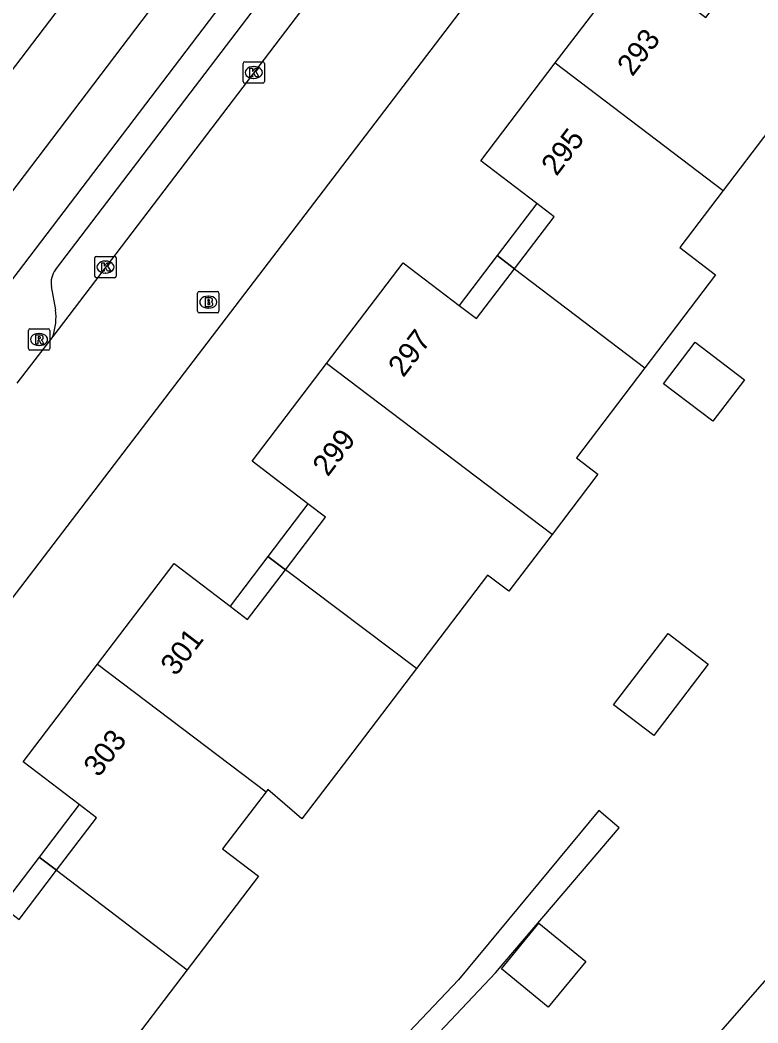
# Model space of a CAD drawing. Extents: x 158474 to 159560, y 388525 to 389605.
# Drawn here: x 158748.05 to 158782.6, y 388916.46 to 388963.42 of the extents above; entities that cross this region are included whole.
import ezdxf

# ---------------------------------------------------------------- set-up
doc = ezdxf.new("R2010")
doc.units = 0
for name, color, linetype in [('IMGEO_Brandkraan', 7, 'Continuous'), ('IMGEO_Kolk', 7, 'Continuous'), ('IMGEO_Pand', 7, 'Continuous'), ('IMGEO_Pand_nummerreeks', 7, 'Continuous'), ('IMGEO_Pand_overbouw', 7, 'Continuous'), ('IMGEO_Rijbaan_lokaal_gesloten', 7, 'Continuous'), ('IMGEO_Rijbaan_lokaal_open', 7, 'Continuous'), ('IMGEO_Rioolput', 7, 'Continuous'), ('IMGEO_Voetpad_open', 7, 'Continuous')]:
    doc.layers.add(name, color=color, linetype=linetype)

msp = doc.modelspace()

# ---------------------------------------------------------------- linework, layer by layer
at = {"layer": 'IMGEO_Brandkraan'}
for p, q in [((158756.362, 388949.789), (158756.362, 388950.641)), ((158756.437, 388950.715), (158757.289, 388950.715)), ((158756.85, 388950.495), (158756.875, 388950.495)), ((158757.363, 388950.641), (158757.363, 388949.789)), ((158757.289, 388949.715), (158756.437, 388949.715)), ((158756.873, 388949.935), (158756.848, 388949.935))]:
    msp.add_line(p, q, dxfattribs=at)
for points in [[(158756.362, 388949.789), (158756.362, 388950.641)], [(158756.437, 388950.715), (158757.289, 388950.715)], [(158757.363, 388950.641), (158757.363, 388949.789)], [(158756.71, 388950.415), (158756.71, 388950.015), (158756.923, 388950.015)], [(158756.941, 388950.415), (158756.71, 388950.415)], [(158756.889, 388950.334), (158756.835, 388950.334), (158756.835, 388950.258)], [(158756.835, 388950.258), (158756.888, 388950.258)], [(158756.897, 388950.182), (158756.835, 388950.182), (158756.835, 388950.101)], [(158756.835, 388950.101), (158756.897, 388950.101)], [(158757.289, 388949.715), (158756.437, 388949.715)]]:
    msp.add_lwpolyline(points, dxfattribs=at)
for centre, radius, start, end in [((158756.439, 388950.639), 0.0765, 91.552, 178.448), ((158756.439, 388950.639), 0.0765, 91.552, 178.448), ((158757.287, 388950.639), 0.0765, 1.552, 88.448), ((158757.287, 388950.639), 0.0765, 1.552, 88.448), ((158756.89, 388950.296), 0.0379, 267.8285, 90.9355), ((158756.898, 388950.141), 0.0404, 269.8759, 90.5077), ((158756.929, 388950.266), 0.251, 268.6676, 293.5347), ((158756.945, 388950.27), 0.145, 59.4692, 91.5367), ((158756.97, 388950.317), 0.0922, 285.5137, 58.1501), ((158756.975, 388950.125), 0.105, 301.3115, 78.989), ((158756.439, 388949.791), 0.0765, 181.552, 268.448), ((158756.439, 388949.791), 0.0765, 181.552, 268.448), ((158757.287, 388949.791), 0.0765, 271.552, 358.448), ((158757.287, 388949.791), 0.0765, 271.552, 358.448)]:
    msp.add_arc(centre, radius, start, end, dxfattribs=at)
for centre, major_axis, ratio, start_param, end_param in [((158756.849, 388950.215), (-0.387, 0.002), 0.722429, 4.712389, 7.853982), ((158756.874, 388950.215), (-0.39, 0.002), 0.717154, 1.570796, 4.712389)]:
    msp.add_ellipse(centre, major_axis=major_axis, ratio=ratio, start_param=start_param, end_param=end_param, dxfattribs=at)
at = {"layer": 'IMGEO_Kolk'}
for p, q in [((158758.493, 388960.545), (158758.493, 388961.397)), ((158758.568, 388961.471), (158759.42, 388961.471)), ((158759.494, 388961.397), (158759.494, 388960.545)), ((158758.981, 388961.251), (158759.006, 388961.251)), ((158759.42, 388960.471), (158758.568, 388960.471)), ((158759.004, 388960.691), (158758.979, 388960.691)), ((158751.626, 388952.358), (158752.478, 388952.358)), ((158751.551, 388951.432), (158751.551, 388952.284)), ((158752.039, 388952.138), (158752.064, 388952.138)), ((158752.552, 388952.284), (158752.552, 388951.432)), ((158752.062, 388951.578), (158752.037, 388951.578)), ((158752.478, 388951.358), (158751.626, 388951.358))]:
    msp.add_line(p, q, dxfattribs=at)
for points in [[(158758.493, 388960.545), (158758.493, 388961.397)], [(158758.568, 388961.471), (158759.42, 388961.471)], [(158759.494, 388961.397), (158759.494, 388960.545)], [(158758.814, 388961.171), (158758.937, 388961.171), (158758.937, 388961.02), (158759.067, 388961.171), (158759.231, 388961.171), (158759.085, 388961.02), (158759.238, 388960.771), (158759.086, 388960.771), (158759.001, 388960.935), (158758.937, 388960.868), (158758.937, 388960.771), (158758.814, 388960.771), (158758.814, 388961.171)], [(158759.42, 388960.471), (158758.568, 388960.471)], [(158751.626, 388952.358), (158752.478, 388952.358)], [(158751.551, 388951.432), (158751.551, 388952.284)], [(158751.872, 388952.058), (158751.995, 388952.058), (158751.995, 388951.907), (158752.125, 388952.058), (158752.289, 388952.058), (158752.143, 388951.907), (158752.296, 388951.658), (158752.144, 388951.658), (158752.059, 388951.822), (158751.995, 388951.755), (158751.995, 388951.658), (158751.872, 388951.658), (158751.872, 388952.058)], [(158752.552, 388952.284), (158752.552, 388951.432)], [(158752.478, 388951.358), (158751.626, 388951.358)]]:
    msp.add_lwpolyline(points, dxfattribs=at)
for centre, start, end in [((158758.57, 388961.395), 91.552, 178.448), ((158758.57, 388961.395), 91.552, 178.448), ((158759.418, 388961.395), 1.552, 88.448), ((158759.418, 388961.395), 1.552, 88.448), ((158758.57, 388960.547), 181.552, 268.448), ((158758.57, 388960.547), 181.552, 268.448), ((158759.418, 388960.547), 271.552, 358.448), ((158759.418, 388960.547), 271.552, 358.448), ((158751.628, 388952.282), 91.552, 178.448), ((158751.628, 388952.282), 91.552, 178.448), ((158752.476, 388952.282), 1.552, 88.448), ((158752.476, 388952.282), 1.552, 88.448), ((158751.628, 388951.434), 181.552, 268.448), ((158751.628, 388951.434), 181.552, 268.448), ((158752.476, 388951.434), 271.552, 358.448), ((158752.476, 388951.434), 271.552, 358.448)]:
    msp.add_arc(centre, 0.0765, start, end, dxfattribs=at)
for centre, major_axis, ratio, start_param, end_param in [((158758.98, 388960.971), (-0.387, 0.002), 0.722429, 4.712389, 7.853982), ((158759.005, 388960.971), (-0.39, 0.002), 0.717154, 1.570796, 4.712389), ((158752.038, 388951.858), (-0.387, 0.002), 0.722429, 4.712389, 7.853982), ((158752.063, 388951.858), (-0.39, 0.002), 0.717154, 1.570796, 4.712389)]:
    msp.add_ellipse(centre, major_axis=major_axis, ratio=ratio, start_param=start_param, end_param=end_param, dxfattribs=at)
at = {"layer": 'IMGEO_Pand'}
for points in [[(158773.114, 388961.419), (158776.723, 388966.159), (158779.341, 388964.166), (158780.164, 388963.54), (158781.913, 388965.838)], [(158771.206, 388951.775), (158773.06, 388954.209), (158772.244, 388954.83), (158769.619, 388956.828), (158773.114, 388961.419)], [(158773.114, 388961.419), (158780.979, 388955.451)], [(158788.034, 388961.214), (158784.805, 388956.973), (158783.117, 388958.259), (158780.979, 388955.451)], [(158780.979, 388955.451), (158778.937, 388952.768), (158780.618, 388951.488), (158777.302, 388947.133)], [(158762.404, 388947.346), (158765.993, 388952.06), (158768.616, 388950.063), (158769.43, 388949.443), (158771.206, 388951.775)], [(158771.206, 388951.775), (158777.302, 388947.133)], [(158780.485, 388944.638), (158778.179, 388946.393), (158779.66, 388948.338), (158781.966, 388946.583), (158780.485, 388944.638)], [(158760.479, 388937.686), (158762.352, 388940.146), (158761.531, 388940.77), (158758.914, 388942.762), (158762.404, 388947.346)], [(158772.959, 388939.334), (158762.404, 388947.346)], [(158777.302, 388947.133), (158774.101, 388942.928), (158775.11, 388942.16), (158772.959, 388939.334)], [(158772.959, 388939.334), (158770.937, 388936.677), (158769.941, 388937.435), (158766.609, 388933.058)], [(158751.679, 388933.268), (158755.266, 388937.979), (158757.887, 388935.984), (158758.707, 388935.359), (158760.479, 388937.686)], [(158766.609, 388933.058), (158760.479, 388937.686)], [(158780.27, 388933.267), (158777.72, 388929.924), (158775.842, 388931.356), (158778.392, 388934.699), (158780.27, 388933.267)], [(158749.76, 388923.608), (158751.633, 388926.068), (158750.819, 388926.688), (158748.193, 388928.688), (158751.679, 388933.268)], [(158751.679, 388933.268), (158759.572, 388927.285)], [(158766.609, 388933.058), (158763.377, 388928.813), (158761.244, 388926.012), (158759.651, 388927.389), (158759.572, 388927.285)], [(158759.572, 388927.285), (158757.534, 388924.608), (158759.21, 388923.332), (158755.875, 388918.951)], [(158740.932, 388919.193), (158744.55, 388923.947), (158747.197, 388921.932), (158748.012, 388921.312), (158749.76, 388923.608)], [(158749.76, 388923.608), (158755.875, 388918.951)], [(158774.536, 388919.331), (158772.785, 388917.2), (158770.595, 388919), (158772.346, 388921.13), (158774.536, 388919.331)], [(158755.875, 388918.951), (158752.639, 388914.701), (158750.955, 388915.984), (158748.824, 388913.185)], [(158779.654, 388910.181), (158779.839, 388910.393), (158782.017, 388912.883), (158779.787, 388914.833), (158783.238, 388918.777)]]:
    msp.add_lwpolyline(points, dxfattribs=at)
at = {"layer": 'IMGEO_Pand_overbouw'}
for points in [[(158770.391, 388952.396), (158771.206, 388951.775), (158773.06, 388954.209), (158772.244, 388954.83)], [(158771.206, 388951.775), (158770.391, 388952.396), (158768.616, 388950.063), (158769.43, 388949.443)], [(158759.656, 388938.308), (158760.479, 388937.686), (158762.352, 388940.146), (158761.531, 388940.77)], [(158760.479, 388937.686), (158759.656, 388938.308), (158757.887, 388935.984), (158758.707, 388935.359)], [(158748.946, 388924.228), (158749.76, 388923.608), (158751.633, 388926.068), (158750.819, 388926.688)], [(158749.76, 388923.608), (158748.946, 388924.228), (158747.197, 388921.932), (158748.012, 388921.312)]]:
    msp.add_lwpolyline(points, close=True, dxfattribs=at)
at = {"layer": 'IMGEO_Rijbaan_lokaal_gesloten'}
for points in [[(158654.546, 388838.744), (158652.694, 388840.633), (158668.364, 388856.424), (158683.318, 388872.712), (158697.002, 388889.186), (158717.328, 388915.448), (158737.178, 388941.567), (158754.114, 388963.852), (158766.121, 388979.65), (158778.301, 388995.677), (158798.192, 389021.851), (158809.433, 389036.528), (158811.777, 389039.288), (158814.069, 389041.449), (158818.297, 389044.22), (158821.97, 389045.718)], [(158769.87, 388990.274), (158716.222, 388919.791), (158714.484, 388917.523)], [(158725.749, 388922.405), (158730.616, 388928.858), (158776.401, 388989.012)]]:
    msp.add_lwpolyline(points, dxfattribs=at)
at = {"layer": 'IMGEO_Rijbaan_lokaal_open'}
for points in [[(158785.644, 388986.089), (158736.904, 388922.269)], [(158772.125, 388978.207), (158749.582, 388948.613)], [(158749.582, 388948.613), (158747.906, 388946.414)]]:
    msp.add_lwpolyline(points, dxfattribs=at)
at = {"layer": 'IMGEO_Rioolput'}
for p, q in [((158748.439, 388948.04), (158748.439, 388948.892)), ((158748.514, 388948.966), (158749.366, 388948.966)), ((158748.927, 388948.746), (158748.952, 388948.746)), ((158749.44, 388948.892), (158749.44, 388948.04)), ((158748.95, 388948.186), (158748.925, 388948.186)), ((158749.366, 388947.966), (158748.514, 388947.966))]:
    msp.add_line(p, q, dxfattribs=at)
for points in [[(158748.439, 388948.04), (158748.439, 388948.892)], [(158748.514, 388948.966), (158749.366, 388948.966)], [(158749.028, 388948.664), (158748.776, 388948.666), (158748.776, 388948.266)], [(158749.44, 388948.892), (158749.44, 388948.04)], [(158748.776, 388948.266), (158748.9, 388948.266), (158748.9, 388948.428), (158748.911, 388948.428)], [(158748.954, 388948.585), (158748.9, 388948.585), (158748.9, 388948.504)], [(158748.9, 388948.504), (158748.952, 388948.504)], [(158748.958, 388948.399), (158749.029, 388948.266), (158749.169, 388948.266), (158749.104, 388948.392)], [(158749.366, 388947.966), (158748.514, 388947.966)]]:
    msp.add_lwpolyline(points, dxfattribs=at)
for centre, radius, start, end in [((158748.516, 388948.89), 0.0765, 91.552, 178.448), ((158748.516, 388948.89), 0.0765, 91.552, 178.448), ((158749.027, 388948.554), 0.109, 350.3612, 89.416), ((158749.364, 388948.89), 0.0765, 1.552, 88.448), ((158749.364, 388948.89), 0.0765, 1.552, 88.448), ((158748.91, 388948.375), 0.0533, 26.0293, 88.6989), ((158748.936, 388948.693), 0.19, 274.7715, 282.9687), ((158748.96, 388948.489), 0.0964, 77.0061, 93.1865), ((158748.974, 388948.546), 0.0378, 276.6634, 79.6772), ((158749.025, 388948.554), 0.112, 277.5842, 350.9817), ((158749.009, 388948.339), 0.108, 29.5134, 73.7905), ((158748.516, 388948.042), 0.0765, 181.552, 268.448), ((158748.516, 388948.042), 0.0765, 181.552, 268.448), ((158749.364, 388948.042), 0.0765, 271.552, 358.448), ((158749.364, 388948.042), 0.0765, 271.552, 358.448)]:
    msp.add_arc(centre, radius, start, end, dxfattribs=at)
for centre, major_axis, ratio, start_param, end_param in [((158748.926, 388948.466), (-0.387, 0.002), 0.722429, 4.712389, 7.853982), ((158748.951, 388948.466), (-0.39, 0.002), 0.717154, 1.570796, 4.712389)]:
    msp.add_ellipse(centre, major_axis=major_axis, ratio=ratio, start_param=start_param, end_param=end_param, dxfattribs=at)
at = {"layer": 'IMGEO_Voetpad_open'}
for points in [[(158749.71, 388951.734), (158769.073, 388977.152)], [(158749.717, 388949.862), (158749.521, 388950.95)], [(158766.367, 388895.914), (158767.225, 388896.883), (158758.448, 388905.394), (158764.522, 388912.676), (158770.311, 388918.809), (158776.108, 388925.599), (158775.159, 388926.41), (158768.586, 388918.48), (158764.239, 388913.913), (158757.828, 388906.105), (158748.824, 388913.185)]]:
    msp.add_lwpolyline(points, dxfattribs=at)
for centre, radius, start, end in [((158750.505, 388951.128), 1, 142.6692, 190.2233), ((158746.93, 388949.531), 2.806, 340.897, 6.7651)]:
    msp.add_arc(centre, radius, start, end, dxfattribs=at)

# ---------------------------------------------------------------- texts
at = {"layer": 'IMGEO_Pand_nummerreeks'}
for s, p in [('293', (158776.722, 388960.743)), ('295', (158773.17, 388956.077)), ('297', (158765.999, 388946.652)), ('299', (158762.459, 388942.003)), ('301', (158755.341, 388932.663)), ('303', (158751.737, 388927.927))]:
    msp.add_text(s, height=1, rotation=52.7178, dxfattribs=at).set_placement(p)

doc.saveas('drawing.dxf')
